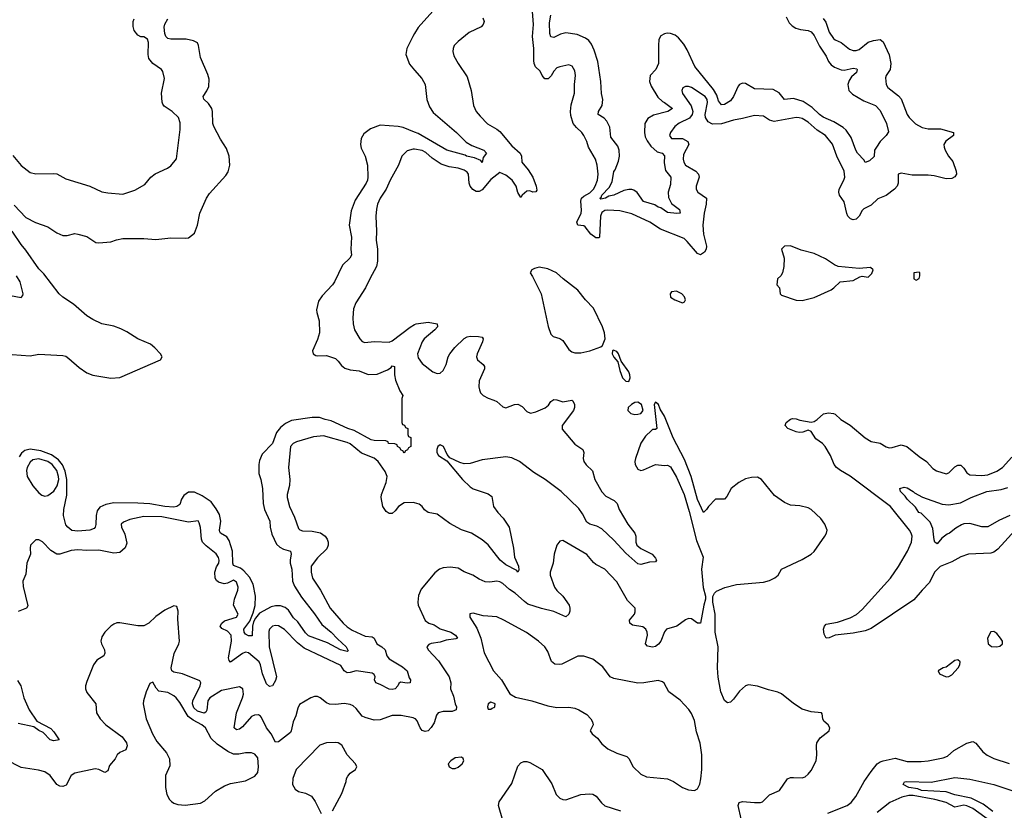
# Model space of a CAD drawing. Header units: inches. Extents: x 1245430 to 1420861, y 606325 to 671315.
# Tile 317 of 319: x 1407361 to 1413940, y 650918 to 656203. Entities that reach past the tile are written whole.
import ezdxf

# ---------------------------------------------------------------- set-up
doc = ezdxf.new("R2010")
doc.units = ezdxf.units.IN
doc.header["$MEASUREMENT"] = 0
doc.layers.add('B4605', color=7, linetype='Continuous')
doc.layers.add('B4615', color=7, linetype='Continuous')

msp = doc.modelspace()

# ---------------------------------------------------------------- linework, layer by layer
at = {"layer": 'B4605', "color": 5}
for points, elevation in [([(1407315.8, 655295.8), (1407370, 655228.9), (1407430, 655182.4), (1407470, 655173), (1407590, 655175.8), (1407610, 655172.2), (1407670, 655140.4), (1407830, 655090.4), (1407910, 655053.4), (1407950, 655046), (1408050, 655036.4), (1408130, 655063.1), (1408198, 655102), (1408236.2, 655150), (1408266.1, 655173.9), (1408348.7, 655210), (1408370, 655226), (1408407.8, 655272.2), (1408432.6, 655470), (1408433.9, 655513.9), (1408422, 655550), (1408379.5, 655590), (1408325.8, 655625.8), (1408317.8, 655637.8), (1408312.7, 655652.7), (1408308.8, 655711.2), (1408327.8, 655810), (1408316.9, 655856.9), (1408309.2, 655870), (1408249.8, 655909.8), (1408224.4, 655944.4), (1408218.4, 655970), (1408221.4, 656050), (1408214.1, 656074.1), (1408190, 656088), (1408170, 656089.7), (1408150, 656098.7), (1408126.6, 656130), (1408118.2, 656158.2), (1408118.5, 656190), (1408125.1, 656210)], 780), ([(1407323.9, 654963.9), (1407401.2, 654881.2), (1407466.5, 654846.5), (1407550, 654819.5), (1407610, 654778), (1407650, 654761.7), (1407679.4, 654760.6), (1407730, 654774), (1407750, 654770.4), (1407810, 654754.4), (1407870, 654714.9), (1407890, 654710.5), (1407970, 654718.8), (1408007.6, 654732.4), (1408050, 654739.5), (1408190, 654740.3), (1408270, 654734.4), (1408370, 654744), (1408470, 654743), (1408490, 654746), (1408530, 654775.5), (1408549.7, 654830), (1408565.3, 654910), (1408608.5, 655010), (1408630, 655040.3), (1408737.7, 655162.3), (1408753.5, 655186.5), (1408764.2, 655230), (1408761.4, 655290), (1408742.5, 655342.5), (1408703.8, 655403.8), (1408657.8, 655490), (1408651.9, 655510), (1408649.8, 655590), (1408644.6, 655610), (1408622.8, 655642.8), (1408591.9, 655671.9), (1408587.9, 655690), (1408612, 655728), (1408623.8, 655756.2), (1408626.4, 655806.4), (1408617.5, 655837.5), (1408568.9, 655950), (1408555.1, 656030), (1408548.2, 656048.2), (1408522.2, 656062.2), (1408472.9, 656072.9), (1408370, 656073.5), (1408350, 656077.6), (1408338.2, 656090), (1408330.9, 656110), (1408325.8, 656154.2), (1408330, 656173.4), (1408351.1, 656210)], 760), ([(1410000, 656110.7), (1409988.5, 656091.5), (1409948.4, 656011.6), (1409940.3, 655970), (1409964.8, 655904.8), (1410000, 655864.9)], 760), ([(1410000, 655451.6), (1409922.3, 655482.3), (1409890, 655489.9), (1409770, 655497.7), (1409706, 655474), (1409659.8, 655440.2), (1409641.5, 655410), (1409637.5, 655370), (1409643.4, 655343.4), (1409669.1, 655290), (1409686, 655230), (1409688.1, 655150), (1409685.2, 655130), (1409675.6, 655110), (1409602.2, 654997.8), (1409575.1, 654924.9), (1409562, 654830), (1409579, 654750), (1409574, 654670), (1409577.2, 654630), (1409566.3, 654610), (1409518.5, 654561.5), (1409464.9, 654450), (1409451.3, 654430), (1409381.9, 654358.1), (1409358.5, 654321.5), (1409344, 654264.1), (1409345.5, 654245.5), (1409362.6, 654190), (1409364.2, 654110), (1409350, 654065.2), (1409317.1, 653990), (1409322, 653970), (1409338.8, 653958.8), (1409350, 653955.5), (1409410, 653958.4), (1409470, 653937.6), (1409490, 653920.5), (1409511.1, 653891.1), (1409534.3, 653874.3), (1409570, 653863.7), (1409630, 653856.5), (1409690, 653832), (1409750, 653833.1), (1409818.4, 653861.6), (1409842, 653878), (1409850, 653890.3), (1409865.4, 653885.4), (1409865.5, 653830), (1409872.8, 653792.8), (1409902, 653722), (1409922, 653690), (1409914, 653670), (1409914, 653510), (1409918, 653498), (1409932.7, 653492.7), (1409938, 653478), (1409954, 653470), (1409954, 653430), (1409958, 653418), (1409974, 653410), (1409974, 653350), (1409958, 653342), (1409952.7, 653327.3), (1409938, 653322), (1409930, 653306), (1409922, 653322), (1409910, 653326), (1409902, 653342), (1409886, 653350), (1409882, 653362), (1409867.3, 653367.3), (1409826, 653370), (1409822, 653382), (1409807.3, 653387.3), (1409730.3, 653389.7), (1409710, 653395.6), (1409596.9, 653456.9), (1409554.5, 653470), (1409442.4, 653522.4), (1409402.4, 653530), (1409364.5, 653544.5), (1409315.5, 653544.5), (1409176.1, 653523.9), (1409136.3, 653503.7), (1409102.8, 653477.2), (1409077.1, 653442.8), (1409050, 653369.6), (1408980.9, 653299.1), (1408964, 653256), (1408959.7, 653230), (1408959.7, 653170), (1408972.8, 653130), (1408982.9, 653070), (1408988.9, 652970), (1408996.2, 652930), (1409033, 652850), (1409035.2, 652810), (1409044.7, 652764.7), (1409077.5, 652697.5), (1409098.1, 652678.1), (1409123.7, 652663.7), (1409170.5, 652650), (1409175.6, 652630), (1409168.1, 652591.9), (1409169.1, 652570), (1409178.5, 652530), (1409184.9, 652450), (1409197, 652417), (1409243.1, 652343.1), (1409330, 652231.6), (1409379.6, 652159.6), (1409442.3, 652110), (1409483.9, 652063.9), (1409543.1, 652010), (1409556.1, 651983.9), (1409550, 651979.3), (1409504.2, 651990), (1409417, 652037), (1409290, 652085), (1409270, 652103.8), (1409218.9, 652179), (1409190, 652204.7), (1409156.6, 652256.6), (1409133.8, 652273.8), (1409104.5, 652284.5), (1409070, 652285.5), (1409040.7, 652279.3), (1408963.4, 652236.6), (1408936.5, 652203.5), (1408922.9, 652177.1), (1408916.6, 652150), (1408914.5, 652085.5), (1408890, 652084.2), (1408870, 652095.8), (1408860.8, 652110), (1408858.4, 652130), (1408898.4, 652181.6), (1408922, 652238), (1408933.6, 652286.4), (1408937, 652350), (1408920.2, 652430), (1408897.3, 652477.3), (1408859, 652519), (1408836.1, 652536.1), (1408790, 652555.1), (1408784.1, 652570), (1408782, 652650), (1408761.6, 652721.6), (1408745.9, 652745.9), (1408703.6, 652770), (1408699.1, 652779.1), (1408696.4, 652790), (1408706, 652850), (1408695.2, 652895.2), (1408674.2, 652934.2), (1408639.3, 652979.3), (1408581.2, 653021.2), (1408530, 653045.4), (1408490, 653044.3), (1408457.7, 653022.3), (1408442, 652998), (1408430, 652961.7), (1408412, 652948), (1408390, 652944.7), (1408330.8, 652949.2), (1408230, 652966.5), (1408150, 652972.3), (1407990, 652973.8), (1407937.7, 652962.3), (1407896.1, 652943.9), (1407879.8, 652920.2), (1407872.7, 652890), (1407870, 652828.7), (1407865.7, 652810), (1407857.7, 652802.3), (1407830, 652789.9), (1407750, 652784.7), (1407710, 652789.3), (1407682.5, 652810), (1407670, 652827.2), (1407654.2, 652890), (1407655, 652930), (1407676.1, 653023.9), (1407676.6, 653130), (1407665.2, 653185.2), (1407646.8, 653226.8), (1407620.6, 653260.6), (1407573.8, 653293.8), (1407501.3, 653321.3), (1407430, 653332.3), (1407396.2, 653323.8), (1407374, 653306), (1407358.1, 653281.9)], 760), ([(1410000, 655337.1), (1409990, 655338.8), (1409950, 655326.6), (1409914, 655290), (1409891.2, 655230), (1409836.5, 655130), (1409809.2, 655070), (1409770.2, 655010), (1409752.8, 654970), (1409744, 654935.9), (1409740.3, 654890), (1409746, 654790), (1409742.2, 654730), (1409752.4, 654670), (1409751.2, 654590), (1409746, 654554), (1409699.5, 654470), (1409672, 654410), (1409607, 654310), (1409592, 654270), (1409586.9, 654210), (1409589.1, 654170), (1409599.1, 654130), (1409633.1, 654070), (1409650, 654051.8), (1409666.4, 654046.4), (1409730, 654051.5), (1409830, 654047.6), (1409850, 654056.5), (1409970, 654147.5), (1410000, 654165.3)], 780), ([(1407310, 653964.7), (1407430, 653956.2), (1407490, 653967.2), (1407650, 653959), (1407670, 653952.9), (1407690, 653939.5), (1407757.5, 653877.5), (1407810, 653842.4), (1407850, 653826.7), (1407970, 653806), (1408030, 653812.2), (1408302, 653930), (1408312.3, 653950), (1408300.9, 653970), (1408265.1, 654010), (1408234, 654034), (1408149.8, 654069.8), (1408077.1, 654117.2), (1408037.3, 654137.3), (1407990, 654155.3), (1407910, 654169.1), (1407850, 654198), (1407810, 654223.9), (1407720.8, 654300.8), (1407650, 654347.4), (1407625.9, 654370), (1407523.3, 654503.3), (1407490, 654538.2), (1407402.3, 654662.3), (1407370, 654700.7), (1407310, 654789.9)], 760), ([(1407298.8, 654358.8), (1407370, 654346.8), (1407381.2, 654358.8), (1407385.2, 654370), (1407363.6, 654450), (1407338.9, 654490)], 780), ([(1410000, 652972.9), (1409990, 652975.7), (1409930, 652973.5), (1409891.6, 652950), (1409870, 652919.7), (1409850, 652902.2), (1409830, 652902.8), (1409810, 652914.8), (1409787, 652950), (1409776.1, 653010), (1409779.3, 653030), (1409808.8, 653110), (1409815.2, 653150), (1409803.1, 653183.1), (1409756.5, 653250), (1409730, 653271.7), (1409644.8, 653304.8), (1409570, 653368.1), (1409550, 653378), (1409390, 653421), (1409324.4, 653415.6), (1409210, 653380.7), (1409188.9, 653370), (1409170.9, 653349.1), (1409158, 653210), (1409166.4, 653130), (1409163, 653090), (1409147.2, 653030), (1409147.2, 653010), (1409162.9, 652950), (1409196.9, 652876.9), (1409223.1, 652803.1), (1409233.1, 652793.1), (1409250, 652786.7), (1409316, 652784), (1409370, 652772.5), (1409401.6, 652750), (1409415.6, 652730), (1409421.8, 652710), (1409422.3, 652690), (1409412.8, 652667.2), (1409350, 652606), (1409308.8, 652550), (1409307.8, 652510), (1409316.5, 652470), (1409370.2, 652390.1), (1409435.2, 652270), (1409522, 652170), (1409550, 652143.7), (1409583.3, 652123.3), (1409670, 652082.1), (1409717.1, 652077.1), (1409728.8, 652070), (1409746.2, 652030), (1409780.2, 652010), (1409802.6, 651990), (1409814, 651950), (1409829.4, 651930), (1409918.3, 651878.3), (1409949, 651850), (1409963, 651803), (1409971.3, 651790), (1409969.1, 651770.9), (1409950, 651768.8), (1409905.4, 651774.6), (1409893.4, 651766.6), (1409887.3, 651750), (1409869.2, 651730.8), (1409850, 651725.8), (1409830, 651727.1), (1409770, 651759.2), (1409739.8, 651770), (1409731.5, 651790), (1409735.2, 651810), (1409730, 651826), (1409715.4, 651835.4), (1409610, 651851.7), (1409570, 651838.7), (1409550, 651837.9), (1409529.4, 651850), (1409506.1, 651886.1), (1409262.4, 652002.4), (1409217.8, 652037.8), (1409130, 652127.4), (1409090, 652152.1), (1409070, 652153.5), (1409050, 652148.2), (1409030.3, 652130), (1409026.7, 652113.3), (1409027.9, 652010), (1409075.8, 651810), (1409070, 651785.7), (1409050, 651750.8), (1409030, 651745.5), (1409010, 651764), (1408983.6, 651830), (1408970.6, 651890), (1408960.5, 651910), (1408890, 651972), (1408870, 651975), (1408850, 651967.1), (1408768.6, 651908.6), (1408760.2, 651920.2), (1408757.2, 651937.2), (1408775.4, 652050), (1408773.2, 652090), (1408750, 652116.4), (1408712.7, 652132.7), (1408701.1, 652150), (1408711.6, 652170), (1408730, 652183.9), (1408810, 652209.4), (1408820.9, 652230), (1408789.9, 652290), (1408795.2, 652330), (1408819.1, 652390), (1408821, 652410), (1408810, 652444.2), (1408790, 652457.1), (1408750, 652437.7), (1408727.4, 652432.6), (1408690, 652442.3), (1408675.2, 652455.2), (1408666.5, 652470), (1408665.4, 652510), (1408675, 652545), (1408691.3, 652570), (1408694.3, 652590), (1408690, 652607.6), (1408673.5, 652633.5), (1408606, 652686), (1408582.3, 652710), (1408575.3, 652730), (1408570, 652809.2), (1408561, 652841), (1408553, 652853), (1408490, 652843.7), (1408310, 652880.6), (1408190, 652882), (1408098, 652862), (1408055.3, 652844.7), (1408038.7, 652830), (1408041.2, 652810), (1408064.2, 652764.2), (1408075.9, 652704.1), (1408066.6, 652673.4), (1408030, 652642), (1407990, 652637.2), (1407890, 652657.7), (1407810, 652655.4), (1407750, 652660.4), (1407706.1, 652653.9), (1407630, 652629.6), (1407610, 652629.6), (1407570, 652654.5), (1407513, 652713), (1407490, 652727), (1407470, 652726.6), (1407433.4, 652690), (1407430.4, 652670), (1407433.7, 652630), (1407408.9, 652571.1), (1407402.2, 652497.8), (1407381.3, 652450), (1407384.9, 652415.1), (1407415.3, 652284.7), (1407407.3, 652270), (1407351.7, 652248.3)], 780), ([(1410000, 651532.6), (1409990, 651536.8), (1409910, 651551.6), (1409850, 651551.8), (1409770, 651522.7), (1409730, 651521.5), (1409670, 651537.8), (1409650, 651548.3), (1409610, 651598.7), (1409590, 651616.1), (1409570, 651625.6), (1409530, 651633.3), (1409470, 651626.5), (1409430, 651628.3), (1409410, 651636.5), (1409369.5, 651670), (1409350, 651679.2), (1409330, 651678), (1409305.5, 651670), (1409230, 651625.1), (1409219, 651601), (1409206.2, 651550), (1409188.6, 651510), (1409176, 651450), (1409170, 651439.4), (1409090, 651377), (1409070, 651374), (1409040.7, 651430), (1409009.9, 651470), (1408977.6, 651537.6), (1408970, 651548.7), (1408955.7, 651555.7), (1408930, 651554.6), (1408910, 651545), (1408850, 651476), (1408830, 651460.2), (1408810, 651455.8), (1408794.2, 651470), (1408808.8, 651570), (1408850, 651669.2), (1408855.7, 651695.7), (1408852.3, 651730), (1408830, 651743.7), (1408710, 651719), (1408631.1, 651670), (1408618.9, 651650), (1408612.1, 651587.9), (1408605.4, 651574.6), (1408593.3, 651566.7), (1408550, 651580.9), (1408523.7, 651603.7), (1408514.9, 651630), (1408518.3, 651650), (1408566, 651750), (1408570.4, 651770.4), (1408564.4, 651784.4), (1408449.9, 651829.9), (1408390, 651841.1), (1408378.7, 651850), (1408372.7, 651870), (1408392.7, 651967.3), (1408424.1, 652030), (1408428.7, 652050), (1408416.9, 652196.9), (1408418.9, 652250), (1408410, 652281.2), (1408390, 652286), (1408330, 652255.6), (1408270, 652213.6), (1408224.9, 652170), (1408190, 652150.9), (1408150, 652151.8), (1408030, 652171.4), (1408010, 652170.6), (1407990, 652162.8), (1407970.3, 652150), (1407930.7, 652110), (1407910, 652078), (1407904, 652050), (1407906.8, 652030), (1407927.3, 651990), (1407930, 651969), (1407922.4, 651950), (1407877.4, 651922.6), (1407854.3, 651890), (1407810, 651779.5), (1407801.7, 651750), (1407801.3, 651730), (1407810, 651705.8), (1407870.3, 651630), (1407875.3, 651570), (1407898.9, 651530), (1407935.8, 651490), (1408045.6, 651410), (1408074.2, 651370), (1408078.4, 651350), (1408070, 651321.6), (1408030, 651305.1), (1408012.2, 651290), (1407998.3, 651261.7), (1407961.8, 651218.2), (1407950, 651182.7), (1407930, 651171.5), (1407890.7, 651190.7), (1407864.6, 651195.4), (1407730, 651166), (1407704, 651150), (1407672.6, 651087.4), (1407650, 651077.4), (1407630, 651078.9), (1407610, 651091.6), (1407564.7, 651150), (1407530, 651176.4), (1407487.6, 651187.6), (1407370, 651204.4), (1407270, 651255.8)], 820), ([(1407346.5, 651786.5), (1407369.2, 651750), (1407388.9, 651671.1), (1407424.4, 651590), (1407475, 651515), (1407570, 651466), (1407590, 651442.2), (1407624.9, 651390), (1407590, 651382.7), (1407564.7, 651390), (1407518.9, 651438.9), (1407490, 651452.3), (1407456.4, 651476.4), (1407350, 651498.4)], 780), ([(1409450, 650914.8), (1409514.5, 651030), (1409542.7, 651110), (1409545.2, 651130), (1409554.2, 651145.8), (1409570, 651166), (1409604, 651190), (1409614, 651210), (1409605.2, 651230), (1409549.7, 651289.7), (1409513, 651353), (1409490, 651369.6), (1409472.6, 651372.6), (1409410, 651369.8), (1409366.7, 651353.3), (1409208.1, 651191.9), (1409186, 651130), (1409184.7, 651090), (1409200.7, 651060.7), (1409224.5, 651044.5), (1409270, 651033.4), (1409310, 651013.4), (1409336.2, 650976.2), (1409376.3, 650896.3)], 840)]:
    msp.add_lwpolyline(points, dxfattribs=dict(at, elevation=elevation))
for points, elevation in [([(1407490, 653267.1), (1407450, 653261.2), (1407430, 653245.6), (1407411.8, 653210), (1407406.3, 653190), (1407410, 653149.2), (1407450, 653086.3), (1407490, 653039.4), (1407510, 653025.2), (1407530, 653019), (1407550, 653022.5), (1407590, 653052.3), (1407612.4, 653087.6), (1407621.9, 653130), (1407620.6, 653150), (1407608.7, 653190), (1407579.1, 653230), (1407549.3, 653250)], 780), ([(1408250, 651775.1), (1408230, 651765.6), (1408207.2, 651710), (1408188.5, 651650), (1408186.7, 651630), (1408205.3, 651530), (1408248.7, 651430), (1408278.2, 651378.2), (1408342.2, 651302.2), (1408362, 651262), (1408364.9, 651215.1), (1408336.3, 651150), (1408334.9, 651070), (1408344.4, 651024.4), (1408363, 650990), (1408376.2, 650976.2), (1408390, 650966.4), (1408418, 650958), (1408466.6, 650953.4), (1408570, 650965.3), (1408598.8, 650981.2), (1408670, 651045.3), (1408730, 651082.4), (1408770, 651097.1), (1408870, 651116.4), (1408932.8, 651147.2), (1408952.3, 651170), (1408957, 651210), (1408953.3, 651270), (1408933.1, 651293.1), (1408910, 651302), (1408870, 651303.6), (1408825.9, 651294.1), (1408790, 651294.3), (1408752, 651311.9), (1408679.8, 651359.8), (1408639.3, 651399.3), (1408602, 651470), (1408577, 651490), (1408520, 651520), (1408485.7, 651545.7), (1408430, 651638.4), (1408405.6, 651670), (1408390, 651684.2), (1408350, 651706.3), (1408290, 651715.6), (1408274, 651734)], 840)]:
    msp.add_lwpolyline(points, close=True, dxfattribs=dict(at, elevation=elevation))
at = {"layer": 'B4615', "color": 5}
for points, elevation in [([(1412730, 656211.3), (1412746.2, 656186.2), (1412770, 656120.8), (1412797.7, 656077.7), (1412810, 656067.8), (1412850.6, 656050.6), (1412906.3, 656006.3), (1412930, 655998.1), (1412950, 655997), (1412970, 656004.2), (1413030, 656052.7), (1413064.7, 656064.7), (1413110, 656070.2), (1413130, 656055.3), (1413170, 655968.4), (1413182.2, 655910), (1413176, 655870), (1413150.4, 655830), (1413146.1, 655813.9), (1413150.3, 655770), (1413161.1, 655750), (1413233.1, 655693.2), (1413250, 655673.4), (1413291.1, 655570), (1413303.2, 655550), (1413347, 655507), (1413390, 655482.2), (1413430, 655473.6), (1413514, 655474), (1413600.5, 655450), (1413600.3, 655430), (1413548.3, 655391.7), (1413534.5, 655370), (1413536.6, 655350), (1413545.1, 655330), (1413567.6, 655290), (1413594.7, 655254.7), (1413618.2, 655190), (1413620.1, 655170), (1413610, 655151.8), (1413590, 655141.9), (1413550, 655138.9), (1413470, 655158.9), (1413430, 655164.3), (1413324.5, 655164.5), (1413250, 655176.9), (1413230, 655171.5), (1413230.2, 655110), (1413223.5, 655090), (1413206.7, 655070), (1413150, 655028.6), (1413093.6, 655006.4), (1413050, 654963.2), (1413001.4, 654938.5), (1412990, 654927.8), (1412969, 654890), (1412950, 654869.9), (1412930, 654865.1), (1412911.1, 654871.1), (1412894.5, 654890), (1412886.8, 654906.8), (1412870, 654986), (1412838.4, 655030), (1412833.3, 655050), (1412835.7, 655070), (1412867.5, 655130), (1412873.7, 655150), (1412869.9, 655190), (1412821.4, 655290), (1412791, 655371), (1412744.2, 655430), (1412690, 655465.6), (1412630, 655518.5), (1412590, 655542.3), (1412570, 655547.7), (1412550, 655549), (1412402.9, 655522.8), (1412371.2, 655531.2), (1412330, 655558), (1412270, 655562.8), (1412190, 655541.6), (1412130, 655532.2), (1412050, 655506.3), (1411990, 655505.9), (1411960.7, 655520.7), (1411942.7, 655550), (1411941.1, 655570), (1411955.5, 655650), (1411953.5, 655670), (1411942, 655690), (1411850, 655750.6), (1411830, 655756.8), (1411810, 655756.4), (1411791.5, 655748.5), (1411785.2, 655730), (1411790.2, 655710), (1411847.8, 655627.8), (1411858.4, 655590), (1411855.1, 655570), (1411835.3, 655544.7), (1411767.8, 655512.2), (1411739, 655490), (1411708.4, 655450), (1411702.9, 655430), (1411715.5, 655410), (1411790, 655408.1), (1411824.4, 655390), (1411830.8, 655369.2), (1411797, 655303), (1411794.2, 655270), (1411797.6, 655250), (1411810.2, 655230), (1411877.5, 655190), (1411895.6, 655170), (1411901.2, 655150), (1411880.2, 655090), (1411879.7, 655070), (1411891.9, 655050), (1411948.9, 655010), (1411947.6, 654970), (1411934.3, 654910), (1411924.5, 654830), (1411928.9, 654768.9), (1411950.2, 654690), (1411947.1, 654670), (1411937.1, 654650), (1411910, 654632.3), (1411890, 654639.5), (1411821.5, 654721.5), (1411799.9, 654740.1), (1411643.5, 654803.5), (1411571.1, 654850), (1411450, 654904.8), (1411370, 654925.6), (1411290, 654931), (1411270, 654928.1), (1411250, 654915), (1411240.9, 654890), (1411234.2, 654750), (1411230, 654743.9), (1411210, 654744.8), (1411176.6, 654770), (1411139, 654819), (1411130, 654826), (1411089.2, 654829.2), (1411082.5, 654850), (1411111.6, 654910), (1411115.1, 654930), (1411109.9, 654990.1), (1411114.2, 655010), (1411130, 655024.6), (1411170, 655045.1), (1411193.9, 655070), (1411206.6, 655090), (1411222, 655130), (1411226.5, 655170), (1411220.3, 655230), (1411207.6, 655270), (1411160.4, 655350), (1411149.6, 655390), (1411129.7, 655430), (1411116.4, 655450), (1411081.8, 655481.8), (1411059.8, 655510), (1411043, 655563), (1411040.4, 655590), (1411046.3, 655633.7), (1411068.1, 655711.9), (1411067.2, 655770), (1411074.8, 655830), (1411070, 655860.9), (1411051.9, 655891.9), (1411030, 655901), (1410970, 655888.6), (1410950, 655881.4), (1410930, 655859.2), (1410911.9, 655828.1), (1410891.9, 655808.1), (1410870, 655807.2), (1410852.7, 655830), (1410839.6, 655859.6), (1410808, 655888), (1410798.8, 655910), (1410796.7, 655930), (1410796.8, 656010), (1410787, 656090), (1410794, 656170), (1410780.5, 656350)], 780), ([(1410120.7, 656259.3), (1410023.7, 656150), (1410000, 656110.7)], 760), ([(1410455.3, 656215.3), (1410465.3, 656190), (1410457.6, 656170), (1410443.6, 656156.4), (1410363.1, 656116.9), (1410290, 656058.4), (1410264.9, 656030), (1410257, 656010), (1410255.3, 655990), (1410262.7, 655962.6), (1410290.3, 655910), (1410350, 655820.7), (1410376.9, 655730), (1410392, 655630), (1410412, 655590), (1410437.4, 655557.4), (1410487.7, 655507.7), (1410550, 655472), (1410570, 655455), (1410650, 655359.3), (1410704.1, 655310), (1410714.2, 655290), (1410716, 655250), (1410758.7, 655198.6), (1410790.4, 655150.4), (1410812.8, 655090), (1410815.4, 655064.6), (1410808.5, 655051.5), (1410790, 655051.2), (1410770, 655058.7), (1410750, 655057.1), (1410718.3, 655030), (1410710, 655014.5), (1410690, 655047.3), (1410678, 655090), (1410652.3, 655130), (1410610, 655163.8), (1410570, 655180.9), (1410510, 655134.4), (1410450, 655065.4), (1410430, 655054.4), (1410410, 655054.4), (1410388.2, 655068.2), (1410371.7, 655090), (1410364.7, 655110), (1410360.5, 655170), (1410350, 655184.4), (1410330, 655198), (1410290, 655211.2), (1410230, 655219.9), (1410177.9, 655237.9), (1410117.3, 655277.3), (1410075.3, 655315.3), (1410050, 655328.3), (1410000, 655337.1)], 780), ([(1412481.7, 656221.7), (1412502, 656182), (1412521.7, 656161.7), (1412547.1, 656147.1), (1412577.5, 656137.5), (1412630, 656131), (1412650, 656123.1), (1412670, 656098.4), (1412705.2, 656025.2), (1412750, 655959.3), (1412764.1, 655924.1), (1412782.2, 655902.2), (1412805.6, 655885.6), (1412850, 655868.8), (1412870, 655866), (1412930, 655879.7), (1412954.4, 655874.4), (1412957, 655870), (1412951.3, 655850), (1412918.8, 655821.2), (1412903.2, 655796.8), (1412895.2, 655770), (1412900.9, 655730), (1412925.3, 655705.3), (1413001.5, 655661.5), (1413078.4, 655630), (1413110, 655595.8), (1413153.4, 655510), (1413166, 655454), (1413151.2, 655428.9), (1413110, 655388), (1413084.7, 655350), (1413072, 655330), (1413070, 655288), (1413039.8, 655260.2), (1413010, 655248), (1413003.3, 655263.3), (1412959.6, 655310), (1412946.9, 655330), (1412915.8, 655415.8), (1412883.7, 655463.7), (1412862, 655482), (1412801.1, 655521.1), (1412730, 655552.6), (1412704.5, 655570), (1412656.6, 655616.6), (1412596.4, 655656.4), (1412530, 655676.4), (1412470, 655668.6), (1412435.2, 655715.2), (1412395.9, 655735.9), (1412270, 655741.4), (1412210, 655776.3), (1412190, 655778.9), (1412170.2, 655769.8), (1412160.8, 655759.2), (1412130, 655689.6), (1412110, 655661.1), (1412070, 655636.4), (1412050, 655634.3), (1412030, 655661.6), (1412017.8, 655697.8), (1411996.4, 655736.4), (1411871.2, 655890), (1411821.3, 656001.3), (1411798.8, 656038.8), (1411762, 656082), (1411739.4, 656099.4), (1411710, 656111.5), (1411686.7, 656113.3), (1411670, 656109.6), (1411645.3, 656094.7), (1411632.4, 656070), (1411628.2, 656030), (1411628.2, 655910), (1411610.3, 655870), (1411574, 655830), (1411568.2, 655790), (1411579.3, 655759.3), (1411625.3, 655685.3), (1411655.8, 655655.8), (1411670.3, 655650), (1411723, 655610), (1411690.7, 655590), (1411595.8, 655564.2), (1411557.2, 655542.8), (1411538.3, 655510), (1411535.8, 655450), (1411541, 655421), (1411553.4, 655393.4), (1411578.5, 655358.5), (1411620.7, 655320.7), (1411653, 655310), (1411670, 655293), (1411666.6, 655246.6), (1411676.2, 655196.2), (1411711.6, 655150), (1411710, 655102), (1411693.7, 655050), (1411695.3, 655015.3), (1411715.6, 654975.6), (1411770, 654933.4), (1411774, 654910), (1411752, 654908), (1411690, 654914), (1411645.3, 654945.3), (1411626.6, 654950), (1411604.9, 654964.9), (1411530, 654988.9), (1411487.1, 655047.2), (1411464.1, 655064.1), (1411450, 655067.6), (1411430, 655068.8), (1411397.6, 655062.4), (1411330.4, 655030), (1411297.2, 655022.8), (1411275.5, 655010), (1411244.2, 655004.2), (1411237, 655010), (1411245.2, 655014.8), (1411249.8, 655030), (1411299.1, 655080.9), (1411320.1, 655119.9), (1411330, 655187.7), (1411339.4, 655200.6), (1411362.6, 655257.4), (1411367.8, 655290), (1411366.2, 655330), (1411356.8, 655356.8), (1411310, 655419), (1411304.1, 655484.1), (1411284.2, 655524.2), (1411265.2, 655545.2), (1411226, 655570), (1411227.2, 655590), (1411253.6, 655630), (1411258, 655670), (1411247.7, 655710), (1411244.4, 655790), (1411222.7, 655922.7), (1411200.4, 656000.4), (1411180.4, 656040.4), (1411163.1, 656063.1), (1411140.7, 656080.7), (1411084.9, 656104.9), (1411010, 656116.3), (1410973.7, 656106.3), (1410930, 656083.1), (1410910, 656088.5), (1410902.2, 656110), (1410901.4, 656181.4), (1410910, 656233)], 760), ([(1410000, 655864.9), (1410048.6, 655810), (1410070.3, 655770), (1410081.3, 655670), (1410099.6, 655619.6), (1410123.4, 655583.4), (1410279.7, 655450), (1410344, 655384), (1410381.2, 655361.2), (1410462.8, 655330), (1410480.5, 655310), (1410456.9, 655283.1), (1410450, 655249), (1410441.2, 655261.2), (1410400.1, 655280.1), (1410347.3, 655290), (1410336.5, 655296.5), (1410214.3, 655330), (1410022.6, 655442.6), (1410000, 655451.6)], 760), ([(1410000, 654165.3), (1410010, 654171.2), (1410090, 654182.2), (1410150.5, 654170), (1410151.6, 654150), (1410134.7, 654130), (1410063.5, 654070), (1410051, 654050), (1410018.5, 653970), (1410023.4, 653943.4), (1410050, 653906), (1410120.7, 653850), (1410150, 653837.1), (1410170, 653840.4), (1410190, 653858), (1410210, 653899.1), (1410223, 653950), (1410234, 653970), (1410268.2, 654011.8), (1410330, 654071.1), (1410350, 654084.1), (1410370, 654088.6), (1410426.4, 654086.4), (1410450, 654080.4), (1410458, 654070), (1410454, 654050), (1410417.2, 653970), (1410413.2, 653950), (1410420.7, 653930), (1410458.6, 653898.6), (1410465.6, 653885.6), (1410466, 653870), (1410431.8, 653790), (1410428.7, 653750), (1410432.2, 653730), (1410440.7, 653710), (1410457, 653690), (1410490, 653672.2), (1410530, 653661), (1410550, 653650.2), (1410590, 653614.9), (1410610, 653609.2), (1410668, 653632), (1410690, 653632.4), (1410717.9, 653617.9), (1410750, 653583.6), (1410774.1, 653574.1), (1410810, 653582.4), (1410871.3, 653608.7), (1410893.7, 653626.3), (1410910, 653650.2), (1410930, 653665.2), (1410950, 653662.6), (1410990, 653647.9), (1411050, 653660.2), (1411055.7, 653655.8), (1411066.8, 653630), (1411067.3, 653610), (1411061, 653590), (1410985.1, 653490), (1410986.6, 653466.6), (1411070, 653366), (1411124.2, 653330), (1411130.2, 653310.2), (1411125.1, 653270), (1411130.2, 653250), (1411146.6, 653226.6), (1411187.4, 653187.5), (1411204.2, 653130), (1411250, 653047.6), (1411278.1, 653018.1), (1411331.9, 652990), (1411352.3, 652970), (1411366.5, 652930), (1411423.5, 652830), (1411472.1, 652770), (1411478.4, 652750), (1411477.1, 652710), (1411483.6, 652690), (1411510, 652668.2), (1411586.4, 652630), (1411610, 652604), (1411616.5, 652590), (1411610, 652579.5), (1411570, 652576.4), (1411510, 652561.8), (1411490, 652566.8), (1411410, 652637.2), (1411330, 652724.9), (1411250, 652799.2), (1411218.2, 652818.2), (1411170, 652830.9), (1411150, 652845.3), (1411121.2, 652901.2), (1411095.8, 652935.8), (1410979.4, 653050), (1410871.3, 653130), (1410796.5, 653176.5), (1410701.3, 653250), (1410650, 653273.6), (1410610, 653281.5), (1410450, 653261.2), (1410370, 653236.6), (1410330, 653235.3), (1410302.2, 653242.2), (1410234.5, 653274.5), (1410217.2, 653297.2), (1410193, 653350), (1410170, 653361.1), (1410155.5, 653350), (1410147.1, 653330), (1410147.4, 653310), (1410159, 653290), (1410215.2, 653255.2), (1410318.5, 653130), (1410370, 653080.5), (1410390, 653067.1), (1410490, 653033), (1410514.9, 653014.9), (1410526.1, 652950), (1410555.4, 652910), (1410591.9, 652871.9), (1410632.3, 652810), (1410661.2, 652670), (1410666.9, 652610), (1410694.8, 652550), (1410696.5, 652523.5), (1410690, 652509.8), (1410682.1, 652522.1), (1410610, 652559.5), (1410571.5, 652590), (1410490, 652693.3), (1410450, 652726.8), (1410379.8, 652770), (1410312.7, 652792.7), (1410234.5, 652834.5), (1410150, 652897.4), (1410089.9, 652909.9), (1410066.7, 652926.7), (1410050, 652948.7), (1410030, 652964.8), (1410000, 652972.9)], 780), ([(1412181.8, 650861.8), (1412161.7, 650950), (1412167.6, 650970), (1412190, 650977.8), (1412270, 650969.4), (1412310, 650970.2), (1412324.1, 650975.9), (1412370, 651022.2), (1412436.9, 651050), (1412491, 651129), (1412510, 651137), (1412530, 651138.7), (1412590, 651134.9), (1412610, 651143), (1412630, 651159.3), (1412650, 651184.9), (1412682.4, 651250), (1412687.8, 651290), (1412684.2, 651350), (1412687.6, 651370), (1412710, 651403), (1412769.4, 651450), (1412773.3, 651470), (1412762.7, 651490), (1412734.2, 651514.2), (1412726, 651530), (1412723.1, 651563.1), (1412718, 651570), (1412650, 651577), (1412590, 651594.5), (1412530, 651632), (1412450, 651696.3), (1412427.3, 651707.3), (1412363.3, 651723.3), (1412290, 651748.5), (1412230, 651757.6), (1412210, 651749.7), (1412170, 651713.7), (1412130, 651661.1), (1412110, 651642), (1412090, 651636.9), (1412070, 651651.8), (1412045, 651710), (1412027.8, 651807.8), (1412023.4, 651870), (1412026.8, 652010), (1412008.5, 652110), (1412007.1, 652230), (1411991.9, 652310), (1411992.3, 652347.7), (1412003.6, 652370), (1412017.3, 652382.6), (1412071.6, 652408.4), (1412150, 652428), (1412330, 652443.6), (1412370, 652455.3), (1412407.3, 652472.7), (1412428, 652490), (1412451.8, 652530), (1412590, 652595.6), (1412649.5, 652630), (1412670, 652648.4), (1412740.9, 652750), (1412752, 652770), (1412755.1, 652790), (1412739.5, 652830), (1412714, 652870), (1412650, 652929.6), (1412630, 652939.7), (1412573.6, 652953.6), (1412510, 652958.7), (1412470, 652976.2), (1412403.3, 653023.3), (1412317, 653130), (1412290, 653144.2), (1412250, 653142.6), (1412210, 653134.7), (1412165.5, 653110), (1412115.5, 653070), (1412084.6, 653015.4), (1412070, 652998), (1412010, 652998), (1411962.8, 652950), (1411950, 652928.7), (1411930, 652909), (1411890, 652997), (1411847.5, 653150), (1411802.2, 653262.2), (1411727.3, 653407.3), (1411670, 653553.7), (1411640.4, 653600.4), (1411630, 653631.3), (1411610, 653646.6), (1411601.1, 653630), (1411618, 653470), (1411610, 653464), (1411590, 653464), (1411582, 653458), (1411541.3, 653418.7), (1411510, 653371.8), (1411474.9, 653270), (1411470.4, 653250), (1411472.2, 653230), (1411490, 653199.1), (1411510, 653190.5), (1411530, 653194.4), (1411610, 653230.4), (1411670, 653224), (1411690, 653226), (1411710, 653214), (1411750, 653144.4), (1411800.9, 653030), (1411834.9, 652914.9), (1411882.9, 652722.9), (1411927.6, 652610), (1411917, 652530), (1411928.2, 652408.3), (1411942.6, 652350), (1411942.6, 652330), (1411931.4, 652290), (1411910, 652168.7), (1411890, 652169.3), (1411850, 652199.3), (1411830, 652199.5), (1411810, 652191.3), (1411751.4, 652148.6), (1411682, 652130), (1411668.6, 652111.4), (1411645.8, 652050), (1411630, 652028.8), (1411610, 652014), (1411590, 652009), (1411555.5, 652015.5), (1411542, 652030), (1411556.5, 652090), (1411554.5, 652110), (1411544.4, 652130), (1411524.7, 652144.7), (1411456, 652155.9), (1411436.9, 652170), (1411436.3, 652190), (1411468.1, 652230), (1411474.2, 652245.8), (1411472.2, 652270), (1411421.8, 652321.8), (1411350, 652446), (1411270, 652529.7), (1411210, 652561.8), (1411194.7, 652574.7), (1411150, 652627.6), (1410990, 652721.6), (1410970, 652718.4), (1410949.2, 652690.8), (1410931.4, 652630), (1410925.8, 652570), (1410906.4, 652510), (1410905.2, 652490), (1410934, 652410), (1410950, 652386.9), (1410990.1, 652350.1), (1411031.8, 652290), (1411037.7, 652270), (1411037.1, 652250), (1411030, 652229.6), (1411010, 652211.2), (1410930, 652247.9), (1410846.5, 652266.5), (1410757, 652297), (1410733.3, 652313.3), (1410671.4, 652370), (1410633.8, 652393.8), (1410590, 652434), (1410570, 652444.9), (1410550, 652449.1), (1410503.1, 652443.1), (1410470, 652446.6), (1410430, 652463.5), (1410389.2, 652489.2), (1410330, 652511.4), (1410290, 652536.8), (1410236.1, 652544), (1410190, 652539.3), (1410166, 652530), (1410134.2, 652505.8), (1410044.5, 652395.6), (1410026.5, 652353.5), (1410020.8, 652310), (1410023.6, 652290), (1410070, 652186), (1410094.4, 652170), (1410130, 652157), (1410170, 652131.3), (1410240.8, 652110), (1410272.6, 652090), (1410286, 652070), (1410275.6, 652064.4), (1410210, 652055.7), (1410170, 652042.4), (1410110, 652033.9), (1410093.8, 652026.2), (1410082.4, 652010), (1410089.2, 651990), (1410158.3, 651918.3), (1410231.6, 651810), (1410242, 651770), (1410239.8, 651730), (1410260.5, 651680.5), (1410270, 651630.5), (1410278.6, 651610), (1410277.3, 651590), (1410250, 651578.4), (1410190, 651579.2), (1410158, 651570), (1410146, 651554), (1410130, 651504), (1410110, 651472.2), (1410090, 651449.8), (1410070, 651444.6), (1410050, 651451.2), (1410036.4, 651470), (1410017.5, 651517.5), (1410006.3, 651530), (1410000, 651532.6)], 820), ([(1414011.3, 652790), (1413896.8, 652663.2), (1413870, 652644), (1413850, 652638.1), (1413700.7, 652630), (1413650, 652611.7), (1413590, 652578.5), (1413511.8, 652548.2), (1413474.2, 652510), (1413439, 652441), (1413390, 652390.8), (1413335.7, 652324.3), (1413050, 652133.4), (1413010, 652118), (1412930, 652103.4), (1412810, 652089.9), (1412770, 652071.9), (1412750, 652068.7), (1412735.6, 652095.6), (1412731.4, 652128.6), (1412739.3, 652150), (1412750, 652161.8), (1412824.6, 652175.4), (1412910, 652205), (1412952.5, 652227.5), (1412990, 652260.8), (1413179.8, 652470), (1413232.7, 652547.3), (1413293.6, 652650), (1413318.5, 652710), (1413323, 652750), (1413318.1, 652770), (1413306.3, 652790), (1413179.5, 652950), (1412910, 653152.7), (1412844.2, 653190), (1412818.4, 653210), (1412803.2, 653230), (1412777.4, 653290), (1412742.7, 653350), (1412724, 653370), (1412680.7, 653400.7), (1412649.8, 653449.8), (1412630, 653459.7), (1412593, 653447), (1412570, 653444.4), (1412550, 653448.4), (1412494, 653470), (1412474.7, 653490), (1412483.1, 653510), (1412510, 653532.9), (1412523.3, 653536.7), (1412550, 653535.2), (1412573.8, 653526.2), (1412650, 653513.4), (1412670, 653517.4), (1412690, 653530.3), (1412730.7, 653569.3), (1412765.7, 653574.3), (1412798.8, 653570), (1412810, 653565.3), (1412847, 653530), (1412910, 653493.8), (1413010, 653408.9), (1413050, 653383.6), (1413110, 653372.4), (1413150, 653347.3), (1413170, 653342.3), (1413190, 653343.8), (1413250, 653360.5), (1413288.4, 653350), (1413370, 653283.2), (1413420.4, 653250), (1413462.4, 653202.4), (1413487.1, 653187.1), (1413550, 653167.4), (1413570, 653174.9), (1413610, 653213.4), (1413630, 653226), (1413650, 653225.7), (1413670, 653204.9), (1413690, 653174), (1413710, 653160.9), (1413790, 653155.9), (1413830, 653161.2), (1413890, 653184.5), (1413928.1, 653210), (1413990, 653278.3)], 780), ([(1413977.3, 652890), (1413903.6, 652856.4), (1413830, 652812.3), (1413790, 652812.3), (1413710, 652835.1), (1413670, 652832.7), (1413653.5, 652826.5), (1413615.3, 652804.7), (1413574, 652770), (1413556.7, 652763.3), (1413522, 652738), (1413490, 652699), (1413475.3, 652710), (1413470, 652726), (1413462.9, 652802.9), (1413444.5, 652844.5), (1413384.1, 652904.1), (1413369.5, 652910), (1413345.6, 652945.6), (1413290, 652999), (1413278, 653018), (1413246.6, 653050), (1413242, 653070), (1413270, 653079.1), (1413290, 653074.9), (1413330.8, 653050), (1413339.8, 653039.8), (1413392.1, 653012.1), (1413524.9, 652964.9), (1413570, 652960.5), (1413647.1, 652972.9), (1413717.2, 653010), (1413822.7, 653050), (1413918, 653062), (1413963.5, 653076.5)], 760), ([(1412759.8, 650900.2), (1412888.7, 650950), (1412917.3, 650970), (1412946.8, 651010), (1413002.9, 651110), (1413050, 651178.3), (1413091.1, 651230), (1413110, 651242.9), (1413130, 651249.4), (1413210, 651267.6), (1413290, 651244), (1413384.3, 651244.3), (1413431.7, 651248.3), (1413530, 651268.7), (1413559.1, 651280.9), (1413602.6, 651317.4), (1413690, 651367.7), (1413730, 651379.3), (1413750, 651368.2), (1413795.8, 651310), (1413825.9, 651285.9), (1413870, 651265.2), (1413971.4, 651231.4)], 780), ([(1410588.6, 650850), (1410559.8, 650950), (1410564.2, 650975.8), (1410650, 651096.4), (1410690, 651212.7), (1410710, 651236.4), (1410730, 651245.3), (1410750, 651245.3), (1410770, 651238.7), (1410852.4, 651190), (1410915.4, 651095.4), (1410944.8, 651024.8), (1410970, 651000.5), (1410990, 650990.5), (1411010, 650988.5), (1411110, 651024.2), (1411169.2, 651029.2), (1411190, 651026.7), (1411213.7, 651013.7), (1411247.8, 650967.8), (1411270, 650948.9), (1411375.8, 650915.8)], 820), ([(1413862.4, 650910), (1413798.5, 650958.4), (1413719, 650999), (1413610, 651022.8), (1413550, 651042.1), (1413386.6, 651050), (1413362.3, 651062.3), (1413302.4, 651070), (1413264.5, 651090), (1413271.7, 651108.3), (1413288.2, 651111.8), (1413450, 651107.4), (1413610, 651136.5), (1413710, 651127.2), (1413868.8, 651091.2), (1414010, 651044.3)], 760), ([(1413890, 650814.8), (1413730, 650929.3), (1413690, 650948.1), (1413668.1, 650951.9), (1413610, 650939.4), (1413550.8, 650970), (1413474.8, 650990), (1413330, 651017.3), (1413302.5, 651017.5), (1413254, 651006), (1413175.1, 650970), (1413090, 650902.9)], 780)]:
    msp.add_lwpolyline(points, dxfattribs=dict(at, elevation=elevation))
for points, elevation in [([(1412510, 654691.8), (1412471, 654689), (1412452, 654670), (1412468.6, 654608.5), (1412466.1, 654553.9), (1412458, 654510), (1412447.3, 654490), (1412424.9, 654470), (1412418.8, 654430), (1412437.3, 654410), (1412441, 654370), (1412450, 654362.8), (1412548.6, 654328.5), (1412590, 654326.4), (1412670, 654346), (1412782, 654398), (1412801.2, 654410), (1412842, 654450), (1412930, 654459.3), (1412974.8, 654485.2), (1412990, 654487.7), (1413030, 654482), (1413054.2, 654505.8), (1413064, 654530), (1413046, 654546), (1412970, 654540.7), (1412830, 654553), (1412804.2, 654564.2), (1412744.1, 654604.1), (1412670, 654639.7), (1412582.6, 654662.6)], 820), ([(1410830.9, 654549.1), (1410799.8, 654540.2), (1410782, 654530), (1410771.3, 654510), (1410787.1, 654487.1), (1410846.3, 654370), (1410891.5, 654151.5), (1410910, 654101), (1410925.7, 654085.7), (1410970, 654072.7), (1410990, 654058), (1411030, 653998.4), (1411050, 653982), (1411070, 653976.9), (1411110, 653976.5), (1411170, 653989.2), (1411243, 654017), (1411254.7, 654025.3), (1411273.3, 654070), (1411268.3, 654110), (1411255.5, 654150), (1411195.5, 654275.5), (1411140.8, 654330), (1411090, 654394.7), (1410991.8, 654470), (1410947, 654510), (1410890, 654538)], 820), ([(1413370, 654515.3), (1413334, 654510), (1413334, 654470), (1413350, 654462), (1413370, 654474), (1413375.3, 654490), (1413375.3, 654510)], 820), ([(1411750, 654389.3), (1411715.3, 654384.7), (1411706, 654370), (1411708.3, 654348.3), (1411738, 654330), (1411790, 654311.3), (1411802, 654318), (1411808.7, 654330), (1411802.7, 654350), (1411785.2, 654370)], 820), ([(1411325.5, 653994.5), (1411320.7, 653990), (1411320.4, 653970), (1411330, 653948), (1411357.1, 653917.1), (1411370, 653858), (1411388.9, 653810), (1411410, 653787.3), (1411430, 653784.7), (1411439.6, 653810), (1411438, 653830), (1411430, 653849.2), (1411380.5, 653920.5), (1411361.6, 653970), (1411350, 653984.5)], 820), ([(1411490, 653647), (1411470, 653643.7), (1411448.7, 653631.3), (1411427.3, 653610), (1411424, 653590), (1411444.7, 653570), (1411470, 653563.8), (1411490, 653565.5), (1411510, 653570.8), (1411526, 653590), (1411515.6, 653630)], 820), ([(1410390, 652237), (1410367.9, 652232.1), (1410368.4, 652210), (1410415.2, 652135.2), (1410441.3, 652070), (1410464.7, 651970), (1410527.3, 651850), (1410580.5, 651790), (1410635.9, 651695.9), (1410674.6, 651674.6), (1410782, 651650), (1410890, 651616.3), (1410950, 651606), (1411030, 651607.7), (1411070, 651600.5), (1411096, 651590), (1411150, 651559.1), (1411177.1, 651530), (1411188, 651510), (1411192.2, 651490), (1411173.4, 651450), (1411184.9, 651430), (1411220.8, 651400.8), (1411250, 651363), (1411290.3, 651330.3), (1411350, 651299.3), (1411416.9, 651276.9), (1411430, 651264), (1411460.3, 651210), (1411510, 651159.5), (1411550, 651142), (1411690, 651128), (1411730.3, 651110.3), (1411790, 651070.8), (1411830, 651054.8), (1411870, 651051.3), (1411890, 651062), (1411906, 651094), (1411912.2, 651127.8), (1411917.7, 651190), (1411918, 651290), (1411907.6, 651367.6), (1411883.5, 651443.5), (1411870, 651519.3), (1411850, 651566), (1411832.6, 651592.6), (1411773.6, 651653.6), (1411697.6, 651710), (1411667.2, 651767.2), (1411656.6, 651776.6), (1411626.6, 651786.6), (1411530.3, 651769.7), (1411491.9, 651768.2), (1411330, 651799.7), (1411307.3, 651810), (1411257.1, 651877.1), (1411190, 651929.5), (1411130, 651947.6), (1411090, 651947.8), (1410983.8, 651896.2), (1410970, 651892.8), (1410936.1, 651896.1), (1410913.9, 651913.9), (1410890, 651979), (1410869.4, 652010), (1410826.6, 652050), (1410746.7, 652106.7), (1410596.2, 652190), (1410550, 652211), (1410457.8, 652217.8)], 840), ([(1413870, 652113.6), (1413850, 652112.3), (1413827.7, 652070), (1413831, 652030), (1413853.4, 652013.4), (1413890, 652010.5), (1413910, 652015.5), (1413926.6, 652030), (1413927, 652033), (1413927.3, 652050), (1413915.1, 652070), (1413890, 652099.6)], 820), ([(1413630, 651923.7), (1413610, 651919.6), (1413550, 651875.1), (1413532, 651870), (1413498, 651850), (1413506, 651830), (1413550, 651810.6), (1413570, 651812.7), (1413590, 651823.7), (1413631.3, 651870), (1413642.9, 651890), (1413643.7, 651910)], 820), ([(1410510, 651642), (1410492, 651630), (1410487.7, 651610), (1410490, 651594), (1410510, 651594), (1410518, 651602), (1410530, 651604.7), (1410535.3, 651610), (1410538, 651630), (1410533.2, 651633.2)], 840), ([(1410312.7, 651272.7), (1410270, 651269.3), (1410241, 651250), (1410222.8, 651230), (1410231.3, 651210), (1410250, 651198.8), (1410270, 651198.8), (1410290, 651207.3), (1410317.2, 651230), (1410329, 651250), (1410324, 651264)], 840)]:
    msp.add_lwpolyline(points, close=True, dxfattribs=dict(at, elevation=elevation))

doc.saveas('drawing.dxf')
